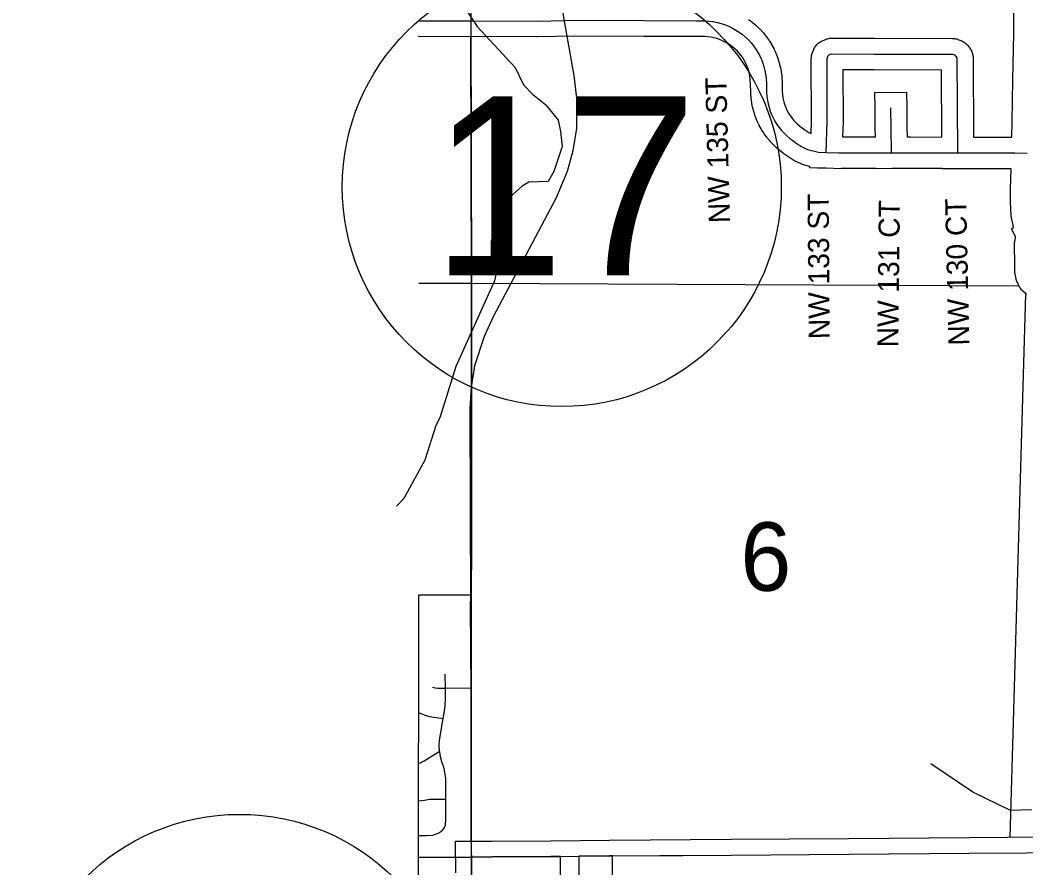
# Model space of a CAD drawing. Extents: x -1403959 to 81668, y -1400582 to 11018.
# Drawn here: x 6135.6 to 6320.4, y 9402.8 to 9558.5 of the extents above; entities that cross this region are included whole.
import ezdxf

# ---------------------------------------------------------------- set-up
doc = ezdxf.new("R2010")
doc.units = 0
for name, color, linetype in [('tdCiCoBndryTxt', 7, 'Continuous'), ('tdCiCorpBndryTxt', 7, 'Continuous'), ('tdCiMapFrame', 7, 'Continuous'), ('tdCiRRCL', 7, 'Continuous'), ('tdCiSectLine', 7, 'Continuous'), ('tdCiSectNmbr', 7, 'Continuous'), ('tdCiSectTwpRng', 7, 'Continuous'), ('tdCoCityStreetMajor', 7, 'Continuous'), ('tdCoCityStreetMinor', 7, 'Continuous'), ('tdCoClipBndry', 7, 'Continuous'), ('tdCoSecRteCL', 7, 'Continuous'), ('tdCoSectLinePart', 7, 'Continuous'), ('tdCoSectNmbr', 7, 'Continuous'), ('tdCoSurfAsphalt', 7, 'Continuous'), ('tdCoSurfBitum', 7, 'Continuous')]:
    doc.layers.add(name, color=color, linetype=linetype)

msp = doc.modelspace()

# ---------------------------------------------------------------- linework, layer by layer
at = {"layer": 'tdCiCoBndryTxt'}
for points in [[(6235.63, 9558.43), (6237.52, 9558.47), (6250.21, 9558.39), (6259.89, 9558.37), (6261.56, 9558.36), (6262.29, 9558.31), (6262.82, 9558.24)], [(6262.82, 9558.24), (6263.02, 9558.21), (6263.74, 9558.06), (6264.45, 9557.87), (6265.15, 9557.63), (6265.83, 9557.36), (6266.49, 9557.03), (6267.14, 9556.67), (6267.75, 9556.27), (6268.34, 9555.83), (6268.91, 9555.36), (6269.44, 9554.85), (6269.94, 9554.31), (6270.4, 9553.74), (6270.83, 9553.14), (6271.2, 9552.54), (6271.53, 9551.92), (6271.82, 9551.27), (6272.07, 9550.61), (6272.28, 9549.94), (6272.46, 9549.26), (6272.59, 9548.56), (6272.68, 9547.86), (6272.74, 9546.7), (6272.76, 9545.32), (6272.84, 9544.43), (6272.93, 9543.75), (6273.06, 9543.08), (6273.24, 9542.42), (6273.45, 9541.77), (6273.7, 9541.13), (6273.99, 9540.51), (6274.32, 9539.91), (6274.69, 9539.33), (6275.1, 9538.76), (6275.54, 9538.22), (6276.01, 9537.71), (6276.51, 9537.22), (6277.04, 9536.77), (6277.59, 9536.35), (6278.17, 9535.95), (6279.05, 9535.34), (6280.29, 9534.73), (6282.29, 9534.21), (6283.73, 9534.18)], [(6283.73, 9534.18), (6283.92, 9539.9), (6283.89, 9551.44), (6284.12, 9552)], [(6284.12, 9552), (6284.16, 9552.02)], [(6284.16, 9552.02), (6284.7, 9552.27), (6292.61, 9552.26)], [(6292.61, 9552.26), (6306.94, 9552.22), (6307.28, 9552.09)], [(6307.92, 9534.1), (6307.82, 9551.55), (6307.44, 9552.03), (6307.28, 9552.09)], [(6295.74, 9534.12), (6295.65, 9538.67), (6295.61, 9542.35)], [(6283.73, 9534.18), (6285.98, 9534.14), (6290.69, 9534.12), (6295.74, 9534.12), (6299.22, 9534.12), (6307.92, 9534.1), (6318.4, 9534.08), (6320.66, 9534.06)], [(6253.17, 9405.01), (6257.36, 9405.04), (6266.29, 9405.11), (6287.87, 9405.26), (6310.01, 9405.46), (6331.21, 9405.6), (6348.29, 9405.66), (6350.39, 9405.67), (6364.08, 9405.73), (6366.13, 9405.71)], [(6218.55, 9404.76), (6222.37, 9404.77), (6233.12, 9404.85), (6234.92, 9404.87)], [(6234.92, 9404.87), (6238.31, 9404.9)], [(6238.31, 9404.9), (6243.93, 9404.95), (6244.42, 9404.95)], [(6238.31, 9404.9), (6238.31, 9404.9)], [(6244.42, 9404.95), (6244.46, 9404.95)], [(6244.46, 9404.95), (6253.17, 9405.01)]]:
    msp.add_lwpolyline(points, dxfattribs=at)
at = {"layer": 'tdCiCorpBndryTxt'}
msp.add_lwpolyline([(6218.44, 9558.35), (6230.66, 9558.31), (6235.63, 9558.43)], dxfattribs=at)
at = {"layer": 'tdCiMapFrame'}
msp.add_lwpolyline([(6208.78, 9558.37), (6216.84, 9558.35), (6218.44, 9558.35)], dxfattribs=at)
at = {"layer": 'tdCiRRCL'}
msp.add_line((6208.84, 9452.88), (6208.75, 9347.31), dxfattribs=at)
for points in [[(6234.9, 9399.29), (6234.92, 9404.87), (6233.12, 9404.85), (6222.37, 9404.77), (6218.55, 9404.76), (6218.54, 9411.49), (6218.55, 9418.98), (6218.52, 9426.87), (6218.48, 9435.8), (6218.44, 9442.68), (6218.39, 9451.15), (6218.43, 9452.46), (6218.42, 9452.83), (6208.84, 9452.88)], [(6244.35, 9380.41), (6244.46, 9404.95), (6243.93, 9404.95), (6238.31, 9404.9), (6238.29, 9399.31)]]:
    msp.add_lwpolyline(points, dxfattribs=at)
at = {"layer": 'tdCiSectLine'}
for points in [[(6269.48, 9558.6), (6270.07, 9558.17), (6270.11, 9558.14), (6270.21, 9558.05), (6270.78, 9557.58), (6270.82, 9557.54), (6270.91, 9557.46), (6271.44, 9556.95), (6271.49, 9556.9), (6271.57, 9556.82), (6272.07, 9556.28), (6272.12, 9556.23), (6272.19, 9556.14), (6272.65, 9555.57), (6272.71, 9555.51), (6272.76, 9555.43), (6273.19, 9554.83), (6273.25, 9554.75), (6273.31, 9554.65), (6273.68, 9554.04), (6273.71, 9553.99), (6273.76, 9553.89), (6274.09, 9553.27), (6274.13, 9553.2), (6274.17, 9553.11), (6274.46, 9552.47), (6274.5, 9552.38), (6274.53, 9552.31), (6274.78, 9551.65), (6274.82, 9551.55), (6274.84, 9551.49), (6275.05, 9550.82), (6275.09, 9550.69), (6275.1, 9550.65), (6275.27, 9549.96), (6275.3, 9549.82), (6275.31, 9549.8), (6275.44, 9549.1), (6275.46, 9548.94), (6275.47, 9548.93), (6275.56, 9548.23), (6275.57, 9548.05), (6275.57, 9548.02), (6275.64, 9546.86), (6275.64, 9546.74), (6275.66, 9545.46), (6275.72, 9544.76), (6275.79, 9544.23), (6275.89, 9543.73), (6276.02, 9543.24), (6276.18, 9542.75), (6276.37, 9542.28), (6276.58, 9541.82), (6276.82, 9541.39), (6277.09, 9540.96), (6277.4, 9540.53), (6277.73, 9540.12), (6278.09, 9539.73), (6278.47, 9539.37), (6278.87, 9539.02), (6279.29, 9538.7), (6279.8, 9538.35), (6279.83, 9538.33), (6280.53, 9537.84), (6280.94, 9537.64), (6281.02, 9539.95), (6280.99, 9551.43), (6280.99, 9551.44), (6281, 9551.63), (6281.01, 9551.82), (6281.05, 9552), (6281.09, 9552.19), (6281.14, 9552.37), (6281.21, 9552.54), (6281.43, 9553.09), (6281.44, 9553.11), (6281.52, 9553.28), (6281.61, 9553.45), (6281.71, 9553.61), (6281.82, 9553.76), (6281.94, 9553.91), (6282.07, 9554.05), (6282.21, 9554.18), (6282.35, 9554.3), (6282.51, 9554.41), (6282.67, 9554.51), (6282.84, 9554.6), (6282.88, 9554.62), (6283.46, 9554.89), (6283.59, 9554.95), (6283.76, 9555.02), (6283.95, 9555.07), (6284.13, 9555.12), (6284.32, 9555.15), (6284.51, 9555.16), (6284.7, 9555.17), (6284.7, 9555.17), (6292.61, 9555.16), (6292.62, 9555.16), (6306.95, 9555.12), (6307.13, 9555.11), (6307.32, 9555.1), (6307.51, 9555.06), (6307.69, 9555.02), (6307.88, 9554.97), (6307.94, 9554.94), (6308.44, 9554.76), (6308.55, 9554.72), (6308.73, 9554.64), (6308.89, 9554.55), (6309.06, 9554.45), (6309.21, 9554.34), (6309.36, 9554.22), (6309.5, 9554.09), (6309.62, 9553.95), (6309.75, 9553.8), (6309.75, 9553.8), (6310.12, 9553.31), (6310.23, 9553.16), (6310.33, 9553), (6310.42, 9552.83), (6310.5, 9552.66), (6310.57, 9552.48), (6310.62, 9552.3), (6310.66, 9552.11), (6310.69, 9551.92), (6310.71, 9551.74), (6310.72, 9551.56), (6310.8, 9537), (6310.83, 9537), (6317.81, 9536.98), (6317.81, 9537.02), (6317.82, 9537.02), (6317.88, 9539.86), (6318.04, 9547.46), (6318.2, 9556.07), (6318.25, 9564.12)], [(6320.51, 9508.17), (6319.93, 9508.66), (6319.89, 9508.69), (6319.75, 9508.82), (6319.62, 9508.96), (6319.5, 9509.11), (6319.39, 9509.26), (6319.29, 9509.43), (6319.21, 9509.58), (6318.86, 9510.29), (6318.85, 9510.3), (6318.77, 9510.48), (6318.7, 9510.65), (6318.65, 9510.84), (6318.61, 9510.99), (6318.43, 9511.85), (6318.43, 9511.87), (6318.4, 9512.06), (6318.38, 9512.25), (6318.37, 9512.44), (6318.37, 9513.57), (6318.33, 9517.26), (6318.32, 9517.29), (6318.33, 9517.48), (6318.35, 9517.67), (6318.36, 9517.77), (6318.49, 9518.53), (6318.51, 9518.62), (6318.53, 9518.72), (6317.77, 9520.18), (6318.17, 9520.39), (6318.13, 9520.52), (6318.09, 9520.65), (6318.05, 9520.83), (6317.77, 9522.2), (6317.77, 9522.21), (6317.74, 9522.4), (6317.72, 9522.59), (6317.72, 9522.65), (6317.62, 9525.08), (6317.62, 9525.2), (6317.62, 9527.36), (6317.62, 9527.42), (6317.69, 9531.18), (6307.92, 9531.2), (6305.03, 9531.18), (6305.03, 9531.21), (6299.21, 9531.22), (6298.64, 9531.22), (6295.77, 9531.22), (6292.9, 9531.17), (6292.9, 9531.22), (6292.84, 9531.22), (6290.69, 9531.22), (6290.69, 9531.22), (6286.58, 9531.23), (6286.58, 9531.23), (6286.54, 9531.23), (6286.54, 9531.19), (6283.66, 9531.28), (6282.24, 9531.31), (6282.11, 9531.32), (6280.77, 9531.34), (6280.77, 9531.38), (6280.74, 9531.38), (6280.75, 9531.61), (6279.57, 9531.92), (6279.54, 9531.93), (6279.36, 9531.98), (6279.18, 9532.05), (6279.01, 9532.12), (6277.78, 9532.73), (6277.77, 9532.73), (6277.6, 9532.82), (6277.44, 9532.92), (6277.39, 9532.96), (6276.52, 9533.56), (6275.96, 9533.94), (6275.83, 9534.04), (6275.27, 9534.47), (6275.14, 9534.57), (6274.62, 9535.03), (6274.6, 9535.04), (6274.49, 9535.14), (6273.99, 9535.63), (6273.96, 9535.66), (6273.88, 9535.75), (6273.4, 9536.26), (6273.36, 9536.31), (6273.3, 9536.39), (6272.85, 9536.92), (6272.8, 9537), (6272.75, 9537.06), (6272.34, 9537.62), (6272.28, 9537.71), (6272.25, 9537.76), (6271.87, 9538.35), (6271.8, 9538.46), (6271.76, 9538.53), (6271.44, 9539.13), (6271.39, 9539.23), (6271.36, 9539.29), (6271.07, 9539.91), (6271.02, 9540.02), (6271, 9540.07), (6270.75, 9540.7), (6270.7, 9540.84), (6270.69, 9540.87), (6270.48, 9541.52), (6270.43, 9541.67), (6270.43, 9541.68), (6270.26, 9542.34), (6270.22, 9542.51), (6270.08, 9543.18), (6270.08, 9543.18), (6270.06, 9543.35), (6269.96, 9544.03), (6269.96, 9544.05), (6269.95, 9544.17), (6269.87, 9545.06), (6269.86, 9545.13), (6269.86, 9545.29), (6269.84, 9546.61), (6269.79, 9547.6), (6269.72, 9548.11), (6269.62, 9548.63), (6269.49, 9549.15), (6269.33, 9549.66), (6269.14, 9550.15), (6268.92, 9550.64), (6268.67, 9551.11), (6268.41, 9551.54), (6268.1, 9551.98), (6267.75, 9552.41), (6267.37, 9552.82), (6266.97, 9553.2), (6266.54, 9553.56), (6266.1, 9553.89), (6265.63, 9554.19), (6265.15, 9554.46), (6264.65, 9554.7), (6264.14, 9554.91), (6263.61, 9555.09), (6263.07, 9555.24), (6262.53, 9555.35), (6262, 9555.42), (6261.45, 9555.46), (6259.88, 9555.47), (6250.2, 9555.49), (6250.19, 9555.49), (6237.54, 9555.57), (6230.73, 9555.41), (6230.66, 9555.41), (6230.65, 9555.41), (6208.79, 9555.47)], [(6305, 9537.01), (6304.93, 9549.32), (6292.6, 9549.35), (6286.8, 9549.36), (6286.82, 9539.91), (6286.82, 9539.9), (6286.82, 9539.81), (6286.73, 9537.04), (6290.7, 9537.03), (6292.78, 9537.03), (6292.75, 9538.61), (6292.75, 9538.63), (6292.71, 9542.32), (6292.68, 9545.22), (6298.49, 9545.28), (6298.52, 9542.38), (6298.56, 9538.71), (6298.59, 9537.03), (6298.64, 9537.03), (6299.22, 9537.03), (6299.23, 9537.03), (6305, 9537.01)], [(6215.66, 9401.85), (6215.64, 9407.65), (6218.54, 9407.66), (6222.35, 9407.67), (6233.1, 9407.75), (6243.91, 9407.85), (6243.91, 9407.85), (6266.27, 9408.01), (6287.85, 9408.17), (6309.98, 9408.36), (6309.99, 9408.36), (6331.19, 9408.5)]]:
    msp.add_lwpolyline(points, dxfattribs=at)
at = {"layer": 'tdCiSectNmbr'}
msp.add_lwpolyline([(6208.8, 9404.75), (6216.79, 9404.76), (6218.43, 9404.76), (6218.55, 9404.76)], dxfattribs=at)
at = {"layer": 'tdCiSectTwpRng'}
for points in [[(6213.78, 9435.8), (6213.74, 9438.36)], [(6211.37, 9435.99), (6211.86, 9435.85), (6212.37, 9435.79), (6213.78, 9435.8), (6218.48, 9435.85)], [(6213.85, 9419.24), (6213.68, 9420.36), (6213.48, 9421.29), (6213.1, 9422.24), (6212.87, 9423.17), (6212.72, 9424.07), (6212.71, 9424.21), (6212.65, 9425.35), (6212.68, 9426.08), (6212.83, 9426.99), (6213.38, 9430.18), (6213.63, 9431.62), (6213.74, 9432.53), (6213.77, 9434), (6213.78, 9435.68), (6213.78, 9435.8)], [(6208.82, 9431.33), (6209.86, 9430.9), (6210.44, 9430.7), (6210.87, 9430.6), (6213.38, 9430.18)], [(6208.82, 9421.94), (6209.25, 9422.1), (6209.88, 9422.45), (6212.65, 9424.17)], [(6208.8, 9408.73), (6210.26, 9408.73), (6211.46, 9408.78), (6212.14, 9409), (6212.7, 9409.24), (6213.3, 9409.77), (6213.61, 9410.19), (6213.76, 9410.62), (6213.85, 9411.66), (6213.83, 9414.05), (6213.83, 9415.38), (6213.85, 9419.24)], [(6208.81, 9415.09), (6209.95, 9415.23), (6210.84, 9415.36), (6211.79, 9415.36), (6213.83, 9415.38)]]:
    msp.add_lwpolyline(points, dxfattribs=at)
at = {"layer": 'tdCoCityStreetMajor'}
for points in [[(6218.45, 9555.47), (6218.57, 9510.16)], [(6208.9, 9510.17), (6218.57, 9510.16)], [(6218.57, 9510.16), (6218.52, 9407.67)], [(6218.57, 9510.16), (6319.14, 9509.71)], [(6317.53, 9408.35), (6320.4, 9508.24)]]:
    msp.add_lwpolyline(points, dxfattribs=at)
at = {"layer": 'tdCoCityStreetMinor'}
msp.add_lwpolyline([(6218.52, 9407.67), (6218.57, 9510.16), (6218.45, 9555.47)], dxfattribs=at)
at = {"layer": 'tdCoClipBndry'}
msp.add_lwpolyline([(6778.71, 10085.37), (6705.52, 10085.58), (6607.92, 10086.06), (6510.34, 10086.5), (6412.84, 10087.26), (6315.56, 10087.31), (6215.78, 10087.65), (6215.21, 10012.23), (6215.81, 9994.41), (6217.04, 9970.57), (6217.41, 9896.62), (6217.06, 9848.03), (6217.62, 9799.5), (6216.78, 9702.88), (6218.33, 9606.68), (6218.57, 9510.16), (6218.52, 9404.76), (6218.61, 9307.34), (6218.13, 9211.25), (6218.14, 9113.22), (6218.14, 9016.46), (6218.02, 8919.84), (6217.44, 8816.34), (6216.99, 8719.3)], dxfattribs=at)
at = {"layer": 'tdCoSecRteCL'}
msp.add_lwpolyline([(6234.36, 9565.41), (6235.58, 9558.3), (6237.38, 9548.3), (6237.86, 9544.13), (6237.84, 9538.67), (6237.2, 9534.49), (6236.17, 9530.66), (6234.11, 9525.82), (6222.54, 9503.98), (6220.89, 9500.39), (6219.14, 9495.01), (6218.49, 9491.06), (6218.25, 9487.14), (6218.36, 9451.15), (6218.5, 9411.49), (6218.74, 9360.95)], dxfattribs=at)
at = {"layer": 'tdCoSurfAsphalt'}
for centre in [(6235.15, 9527.83), (6175.96, 9372.27)]:
    msp.add_circle(centre, 40.33, dxfattribs=at)
at = {"layer": 'tdCoSurfBitum'}
for points in [[(6217.92, 9559.9), (6219.59, 9557.3), (6226.59, 9549.79), (6228.1, 9546.58), (6229.78, 9544.89), (6232.21, 9542.9), (6234.49, 9540.14), (6234.94, 9538.01), (6235.24, 9535.26), (6233.69, 9530.68), (6232.62, 9528.86), (6229.11, 9528.72), (6227.88, 9527.96), (6225.12, 9525.53), (6222.97, 9520.5), (6222.2, 9517.9), (6222.19, 9515), (6223.25, 9512.86), (6222.78, 9510.57), (6215.7, 9494.88), (6212.77, 9485.42), (6212, 9484.05), (6209.99, 9477.65), (6206.15, 9470.64), (6204.79, 9469.19)], [(6321.53, 9413.41), (6317.56, 9413.28), (6310.7, 9416.66), (6302.94, 9421.88)]]:
    msp.add_lwpolyline(points, dxfattribs=at)

# ---------------------------------------------------------------- texts
at = {"layer": 'tdCoSectLinePart'}
msp.add_text('6', height=12.57, rotation=359.9883, dxfattribs=at).set_placement((6267.97, 9453.67))
at = {"layer": 'tdCoSectNmbr'}
for s, rotation, p in [('NW 135 ST', 91.449, (6266.05, 9521.25)), ('NW 133 ST', 90.4438, (6284.39, 9499.9)), ('NW 130 CT', 91.2916, (6310.05, 9498.75)), ('NW 131 CT', 89.3777, (6296.98, 9498.36))]:
    msp.add_text(s, height=3.869, rotation=rotation, dxfattribs=at).set_placement(p)
at = {"layer": 'tdCoSurfAsphalt'}
msp.add_text('17', height=32.887, dxfattribs=at).set_placement((6211.14, 9511.6))

doc.saveas('drawing.dxf')
